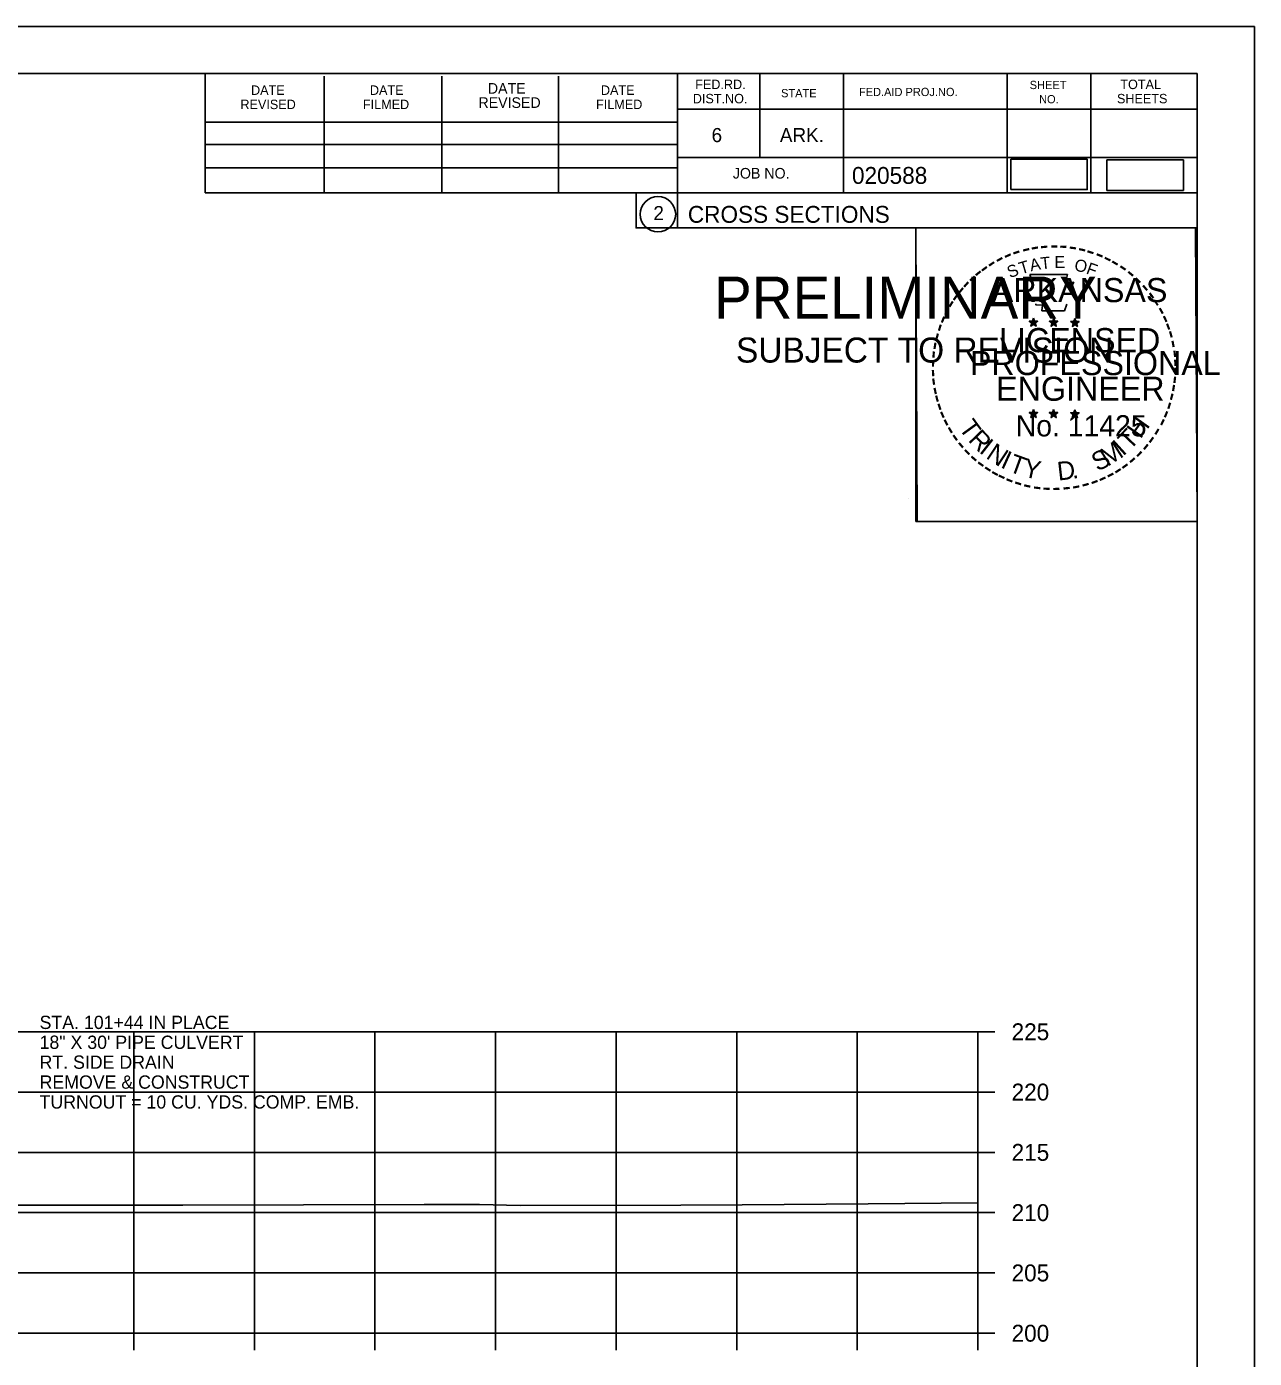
# Model space of a CAD drawing. Extents: x 1368968 to 1369915, y 377395 to 380381.
# Drawn here: x 1369199.2 to 1369301.1, y 377723.9 to 377834.4 of the extents above; entities that cross this region are included whole.
import ezdxf

# ---------------------------------------------------------------- set-up
doc = ezdxf.new("R2010")
doc.units = 0
for name, color, linetype in [('Default', 7, 'Continuous'), ('S_BREAKLINE_ANNOT', 7, 'Continuous'), ('S_BRIDGE', 7, 'Continuous'), ('S_BRIDGE_ANNOT', 7, 'Continuous'), ('S_BUILDING_ANNOT', 7, 'Continuous'), ('S_CAL_CORNER', 7, 'Continuous'), ('S_CTL_TABLE', 7, 'Continuous'), ('S_DITCHLINE_ANNOT', 7, 'Continuous'), ('S_DROP_INLET', 7, 'Continuous')]:
    doc.layers.add(name, color=color, linetype=linetype)

msp = doc.modelspace()

# ---------------------------------------------------------------- linework, layer by layer
at = {"layer": 'Default'}
for points in [[(1369280.87, 377820.85), (1369287.2, 377820.85), (1369287.2, 377823.37), (1369280.87, 377823.37)], [(1369288.84, 377820.79), (1369295.18, 377820.79), (1369295.18, 377823.31), (1369288.84, 377823.31)]]:
    msp.add_lwpolyline(points, close=True, dxfattribs=at)
at = {"layer": 'S_BREAKLINE_ANNOT'}
for p, q in [((1369278.13, 377726.01), (1369278.13, 377751.01)), ((1369279.53, 377751.01), (1369278.13, 377751.01)), ((1369279.53, 377746.01), (1369278.13, 377746.01)), ((1369279.53, 377741.01), (1369278.13, 377741.01)), ((1369279.53, 377736.01), (1369278.13, 377736.01)), ((1369279.53, 377731.01), (1369278.13, 377731.01)), ((1368998.13, 377726.01), (1369278.13, 377726.01)), ((1369208.13, 377724.61), (1369208.13, 377726.01)), ((1369218.13, 377724.61), (1369218.13, 377726.01)), ((1369228.13, 377724.61), (1369228.13, 377726.01)), ((1369238.13, 377724.61), (1369238.13, 377726.01)), ((1369248.13, 377724.61), (1369248.13, 377726.01)), ((1369258.13, 377724.61), (1369258.13, 377726.01)), ((1369268.13, 377724.61), (1369268.13, 377726.01)), ((1369278.13, 377724.61), (1369278.13, 377726.01)), ((1369279.53, 377726.01), (1369278.13, 377726.01))]:
    msp.add_line(p, q, dxfattribs=at)
at = {"layer": 'S_BRIDGE_ANNOT'}
for p, q in [((1368980.13, 377830.47), (1369296.31, 377830.47)), ((1369214.05, 377820.59), (1369214.05, 377830.47)), ((1369223.91, 377820.59), (1369223.91, 377830.27)), ((1369233.67, 377820.59), (1369233.67, 377830.27)), ((1369243.35, 377820.59), (1369243.35, 377830.27)), ((1369253.21, 377830.47), (1369253.21, 377817.67)), ((1369260.05, 377830.47), (1369260.05, 377823.53)), ((1369266.99, 377830.47), (1369266.99, 377820.59)), ((1369280.57, 377830.47), (1369280.57, 377820.59)), ((1369287.51, 377830.47), (1369287.51, 377820.59)), ((1369296.31, 377625.01), (1369296.31, 377830.47)), ((1369296.31, 377827.53), (1369253.21, 377827.53)), ((1369296.31, 377827.55), (1369296.31, 377827.55)), ((1369214.05, 377826.45), (1369253.21, 377826.45)), ((1369214.05, 377824.59), (1369253.21, 377824.59)), ((1369296.31, 377823.53), (1369253.21, 377823.53)), ((1369256.17, 377823.53), (1369296.31, 377823.53)), ((1369214.05, 377820.59), (1369214.05, 377822.65)), ((1369214.05, 377822.65), (1369253.21, 377822.65)), ((1369296.31, 377820.59), (1369214.05, 377820.59)), ((1369253.21, 377817.67), (1369296.31, 377817.67))]:
    msp.add_line(p, q, dxfattribs=at)
msp.add_circle((1369251.6, 377818.81), 1.47, dxfattribs=at)
at = {"layer": 'S_BUILDING_ANNOT'}
for p, q in [((1369282.4, 377809.93), (1369282.75, 377809.82)), ((1369282.4, 377809.93), (1369282.65, 377809.89)), ((1369282.4, 377809.93), (1369282.64, 377809.81)), ((1369282.53, 377809.52), (1369282.75, 377809.82)), ((1369282.75, 377810.18), (1369282.71, 377809.93)), ((1369282.75, 377809.82), (1369282.75, 377810.18)), ((1369282.75, 377810.18), (1369282.8, 377809.93)), ((1369283.09, 377809.93), (1369282.75, 377809.82)), ((1369282.96, 377809.52), (1369282.75, 377809.82)), ((1369283.09, 377809.93), (1369282.81, 377809.88)), ((1369283.09, 377809.93), (1369282.89, 377809.83)), ((1369284.07, 377809.93), (1369284.42, 377809.82)), ((1369284.07, 377809.93), (1369284.32, 377809.89)), ((1369284.07, 377809.93), (1369284.31, 377809.81)), ((1369284.2, 377809.52), (1369284.42, 377809.82)), ((1369284.42, 377810.18), (1369284.38, 377809.93)), ((1369284.42, 377809.82), (1369284.42, 377810.18)), ((1369284.42, 377810.18), (1369284.47, 377809.93)), ((1369284.76, 377809.93), (1369284.42, 377809.82)), ((1369284.63, 377809.52), (1369284.42, 377809.82)), ((1369284.76, 377809.93), (1369284.48, 377809.88)), ((1369284.76, 377809.93), (1369284.56, 377809.83)), ((1369285.83, 377809.92), (1369286.18, 377809.81)), ((1369285.83, 377809.92), (1369286.09, 377809.87)), ((1369285.83, 377809.92), (1369286.07, 377809.8)), ((1369286.18, 377810.17), (1369286.14, 377809.92)), ((1369286.18, 377809.81), (1369286.18, 377810.17)), ((1369286.18, 377810.17), (1369286.23, 377809.92)), ((1369286.53, 377809.92), (1369286.18, 377809.81)), ((1369286.53, 377809.92), (1369286.24, 377809.87)), ((1369286.53, 377809.92), (1369286.32, 377809.82)), ((1369282.53, 377809.52), (1369282.66, 377809.77)), ((1369282.53, 377809.52), (1369282.75, 377809.74)), ((1369282.96, 377809.52), (1369282.75, 377809.74)), ((1369282.96, 377809.52), (1369282.82, 377809.81)), ((1369284.2, 377809.52), (1369284.33, 377809.77)), ((1369284.2, 377809.52), (1369284.42, 377809.74)), ((1369284.63, 377809.52), (1369284.42, 377809.74)), ((1369284.63, 377809.52), (1369284.49, 377809.81)), ((1369285.97, 377809.51), (1369286.18, 377809.81)), ((1369285.97, 377809.51), (1369286.09, 377809.75)), ((1369285.97, 377809.51), (1369286.18, 377809.73)), ((1369286.39, 377809.51), (1369286.18, 377809.81)), ((1369286.39, 377809.51), (1369286.18, 377809.72)), ((1369286.39, 377809.51), (1369286.26, 377809.8)), ((1369282.39, 377802.36), (1369282.74, 377802.25)), ((1369282.39, 377802.36), (1369282.65, 377802.31)), ((1369282.39, 377802.36), (1369282.63, 377802.24)), ((1369282.53, 377801.95), (1369282.74, 377802.25)), ((1369282.53, 377801.95), (1369282.65, 377802.19)), ((1369282.53, 377801.95), (1369282.74, 377802.17)), ((1369282.74, 377802.61), (1369282.7, 377802.36)), ((1369282.74, 377802.25), (1369282.74, 377802.61)), ((1369282.74, 377802.61), (1369282.79, 377802.36)), ((1369283.09, 377802.36), (1369282.74, 377802.25)), ((1369282.96, 377801.95), (1369282.74, 377802.25)), ((1369282.96, 377801.95), (1369282.74, 377802.16)), ((1369283.09, 377802.36), (1369282.8, 377802.31)), ((1369282.96, 377801.95), (1369282.82, 377802.24)), ((1369283.09, 377802.36), (1369282.89, 377802.26)), ((1369284.06, 377802.36), (1369284.41, 377802.25)), ((1369284.06, 377802.36), (1369284.32, 377802.31)), ((1369284.06, 377802.36), (1369284.3, 377802.24)), ((1369284.2, 377801.95), (1369284.41, 377802.25)), ((1369284.2, 377801.95), (1369284.32, 377802.19)), ((1369284.2, 377801.95), (1369284.41, 377802.17)), ((1369284.41, 377802.61), (1369284.37, 377802.36)), ((1369284.41, 377802.25), (1369284.41, 377802.61)), ((1369284.41, 377802.61), (1369284.46, 377802.36)), ((1369284.76, 377802.36), (1369284.41, 377802.25)), ((1369284.63, 377801.95), (1369284.41, 377802.25)), ((1369284.63, 377801.95), (1369284.41, 377802.16)), ((1369284.76, 377802.36), (1369284.47, 377802.31)), ((1369284.63, 377801.95), (1369284.49, 377802.24)), ((1369284.76, 377802.36), (1369284.56, 377802.26)), ((1369285.83, 377802.35), (1369286.18, 377802.24)), ((1369285.83, 377802.35), (1369286.08, 377802.3)), ((1369285.83, 377802.35), (1369286.07, 377802.23)), ((1369285.96, 377801.94), (1369286.18, 377802.24)), ((1369285.96, 377801.94), (1369286.09, 377802.18)), ((1369285.96, 377801.94), (1369286.18, 377802.16)), ((1369286.18, 377802.6), (1369286.14, 377802.35)), ((1369286.18, 377802.24), (1369286.18, 377802.6)), ((1369286.18, 377802.6), (1369286.23, 377802.35)), ((1369286.53, 377802.35), (1369286.18, 377802.24)), ((1369286.39, 377801.94), (1369286.18, 377802.24)), ((1369286.39, 377801.94), (1369286.18, 377802.15)), ((1369286.53, 377802.35), (1369286.24, 377802.3)), ((1369286.39, 377801.94), (1369286.26, 377802.23)), ((1369286.53, 377802.35), (1369286.32, 377802.25))]:
    msp.add_line(p, q, dxfattribs=at)
for points in [[(1369282.44, 377813.81), (1369282.71, 377812.98)], [(1369285.95, 377812.89), (1369286.09, 377813.17), (1369285.41, 377813.15), (1369285.56, 377813.81), (1369282.44, 377813.81)], [(1369282.93, 377811.39), (1369282.93, 377811.3), (1369283.49, 377811.28), (1369283.44, 377810.81), (1369285.31, 377810.81), (1369285.51, 377811.34)], [(1369282.75, 377810.18), (1369282.96, 377809.52), (1369282.4, 377809.93), (1369283.09, 377809.93), (1369282.53, 377809.52), (1369282.75, 377810.18)], [(1369284.42, 377810.18), (1369284.63, 377809.52), (1369284.07, 377809.93), (1369284.76, 377809.93), (1369284.2, 377809.52), (1369284.42, 377810.18)], [(1369286.18, 377810.17), (1369286.39, 377809.51), (1369285.83, 377809.92), (1369286.53, 377809.92), (1369285.97, 377809.51), (1369286.18, 377810.17)], [(1369282.74, 377802.61), (1369282.96, 377801.95), (1369282.39, 377802.36), (1369283.09, 377802.36), (1369282.53, 377801.95), (1369282.74, 377802.61)], [(1369284.41, 377802.61), (1369284.63, 377801.95), (1369284.06, 377802.36), (1369284.76, 377802.36), (1369284.2, 377801.95), (1369284.41, 377802.61)], [(1369286.18, 377802.6), (1369286.39, 377801.94), (1369285.83, 377802.35), (1369286.53, 377802.35), (1369285.96, 377801.94), (1369286.18, 377802.6)]]:
    msp.add_lwpolyline(points, dxfattribs=at)
for centre, radius in [((1369282.75, 377809.82), 0.172), ((1369282.75, 377809.82), 0.145), ((1369282.75, 377809.82), 0.116), ((1369282.75, 377809.82), 0.0991), ((1369282.75, 377809.82), 0.0747), ((1369282.75, 377809.82), 0.0495), ((1369282.75, 377809.82), 0.0296), ((1369284.42, 377809.82), 0.172), ((1369284.42, 377809.82), 0.145), ((1369284.42, 377809.82), 0.116), ((1369284.42, 377809.82), 0.0991), ((1369284.42, 377809.82), 0.0747), ((1369284.42, 377809.82), 0.0495), ((1369284.42, 377809.82), 0.0296), ((1369286.18, 377809.81), 0.172), ((1369286.18, 377809.81), 0.145), ((1369286.18, 377809.81), 0.116), ((1369286.18, 377809.81), 0.0991), ((1369286.18, 377809.81), 0.0747), ((1369286.18, 377809.81), 0.0495), ((1369286.18, 377809.81), 0.0296), ((1369282.74, 377802.25), 0.172), ((1369282.74, 377802.25), 0.145), ((1369282.74, 377802.25), 0.116), ((1369282.74, 377802.25), 0.0991), ((1369282.74, 377802.25), 0.0747), ((1369282.74, 377802.25), 0.0495), ((1369282.74, 377802.25), 0.0296), ((1369284.41, 377802.25), 0.172), ((1369284.41, 377802.25), 0.145), ((1369284.41, 377802.25), 0.116), ((1369284.41, 377802.25), 0.0991), ((1369284.41, 377802.25), 0.0747), ((1369284.41, 377802.25), 0.0495), ((1369284.41, 377802.25), 0.0296), ((1369286.18, 377802.24), 0.172), ((1369286.18, 377802.24), 0.145), ((1369286.18, 377802.24), 0.116), ((1369286.18, 377802.24), 0.0991), ((1369286.18, 377802.24), 0.0747), ((1369286.18, 377802.24), 0.0495), ((1369286.18, 377802.24), 0.0296)]:
    msp.add_circle(centre, radius, dxfattribs=at)
at = {"layer": 'S_CTL_TABLE'}
msp.add_lwpolyline([(1369197.18, 377736.62), (1369210.06, 377736.62), (1369212.2, 377736.62), (1369232.21, 377736.68), (1369236.47, 377736.69), (1369236.8, 377736.68), (1369240.17, 377736.61), (1369253.51, 377736.63), (1369258.58, 377736.67), (1369269.03, 377736.74), (1369278.13, 377736.82)], dxfattribs=at)
at = {"layer": 'S_DITCHLINE_ANNOT'}
for p, q in [((1368998.13, 377751.01), (1369278.13, 377751.01)), ((1369208.13, 377726.01), (1369208.13, 377751.01)), ((1369218.13, 377726.01), (1369218.13, 377751.01)), ((1369228.13, 377726.01), (1369228.13, 377751.01)), ((1369238.13, 377726.01), (1369238.13, 377751.01)), ((1369248.13, 377726.01), (1369248.13, 377751.01)), ((1369258.13, 377726.01), (1369258.13, 377751.01)), ((1369268.13, 377726.01), (1369268.13, 377751.01)), ((1369278.13, 377726.01), (1369278.13, 377751.01)), ((1368998.13, 377746.01), (1369278.13, 377746.01)), ((1368998.13, 377741.01), (1369278.13, 377741.01)), ((1368998.13, 377736.01), (1369278.13, 377736.01)), ((1368998.13, 377731.01), (1369278.13, 377731.01)), ((1368998.13, 377726.01), (1369278.13, 377726.01))]:
    msp.add_line(p, q, dxfattribs=at)
at = {"layer": 'S_DROP_INLET'}
for p, q in [((1368967.73, 377834.37), (1369301.07, 377834.37)), ((1369272.35, 377795.22), (1369272.35, 377795.22))]:
    msp.add_line(p, q, dxfattribs=at)
for points in [[(1368967.73, 377834.37), (1369301.07, 377834.37), (1369301.07, 377621.03), (1368967.73, 377621.03)], [(1369214.05, 377830.47), (1369214.05, 377820.59), (1369249.79, 377820.59), (1369249.79, 377817.67), (1369272.99, 377817.67), (1369272.99, 377793.34), (1369296.31, 377793.34), (1369296.31, 377625.01), (1368980.13, 377625.01), (1368980.13, 377830.47)], [(1369272.99, 377817.67), (1369296.19, 377817.67), (1369296.31, 377793.34), (1369273.11, 377793.34)]]:
    msp.add_lwpolyline(points, close=True, dxfattribs=at)

# ---------------------------------------------------------------- texts
at = {"layer": 'Default'}
for s, p in [('STA. 101+44 IN PLACE', (1369200.31, 377751.24)), ('18" X 30\' PIPE CULVERT', (1369200.31, 377749.59)), ('RT. SIDE DRAIN', (1369200.31, 377747.94)), ('REMOVE & CONSTRUCT ', (1369200.31, 377746.29)), ('TURNOUT = 10 CU. YDS. COMP. EMB.', (1369200.31, 377744.64))]:
    msp.add_text(s, height=1.1, dxfattribs=at).set_placement(p)
at = {"layer": 'S_BRIDGE'}
for s, p in [('225', (1369280.93, 377750.31)), ('220', (1369280.93, 377745.31)), ('215', (1369280.93, 377740.31)), ('210', (1369280.93, 377735.31)), ('205', (1369280.93, 377730.31)), ('200', (1369280.93, 377725.31))]:
    msp.add_text(s, height=1.4, dxfattribs=at).set_placement(p)
at = {"layer": 'S_BRIDGE_ANNOT'}
for s, height, p in [('FED.RD.', 0.782, (1369254.69, 377829.19)), ('SHEET', 0.684, (1369282.43, 377829.19)), ('TOTAL', 0.782, (1369289.95, 377829.19)), ('DATE', 0.782, (1369217.85, 377828.71)), ('DATE', 0.782, (1369227.71, 377828.71)), ('DATE', 0.879, (1369237.49, 377828.81)), ('DATE', 0.782, (1369246.87, 377828.71)), ('DIST.NO.', 0.782, (1369254.49, 377828.01)), ('STATE', 0.684, (1369261.81, 377828.51)), ('FED.AID PROJ.NO.', 0.684, (1369268.27, 377828.61)), ('NO.', 0.684, (1369283.21, 377828.01)), ('SHEETS', 0.782, (1369289.67, 377828.01)), ('REVISED', 0.782, (1369216.97, 377827.53)), ('FILMED', 0.782, (1369227.13, 377827.53)), ('REVISED', 0.879, (1369236.71, 377827.63)), ('FILMED', 0.782, (1369246.47, 377827.53)), ('6', 1.17, (1369256.05, 377824.79)), ('ARK.', 1.172, (1369261.71, 377824.79)), ('JOB NO.', 0.879, (1369257.81, 377821.77)), ('020588', 1.4, (1369267.69, 377821.33)), ('2', 1.17, (1369251.22, 377818.32)), ('CROSS SECTIONS', 1.4, (1369254.08, 377818.1))]:
    msp.add_text(s, height=height, rotation=360, dxfattribs=at).set_placement(p)
at = {"layer": 'S_BUILDING_ANNOT'}
for s, height, rotation, p in [('-', 1.6, 24.3072, (1369280.55, 377814.67)), ('-', 1.6, 19.1761, (1369281.19, 377814.94)), ('-', 1.6, 13.6301, (1369281.94, 377815.18)), ('-', 1.6, 10.2193, (1369282.62, 377815.34)), ('-', 1.6, 5.8968, (1369283.34, 377815.45)), ('-', 1.6, 0.1862, (1369284.12, 377815.52)), ('E', 1, 0.8323, (1369284.49, 377814.34)), ('-', 1.6, 357.743, (1369284.84, 377815.51)), ('-', 1.6, 352.1617, (1369285.58, 377815.45)), ('-', 1.6, 347.2049, (1369286.3, 377815.34)), ('-', 1.6, 342.3362, (1369286.94, 377815.18)), ('-', 1.6, 337.8551, (1369287.67, 377814.96)), ('-', 1.6, 36.2317, (1369278.75, 377813.58)), ('-', 1.6, 34.0636, (1369279.32, 377813.98)), ('-', 1.6, 28.7918, (1369279.92, 377814.35)), ('S', 1, 21.594, (1369280.79, 377813.49)), ('T', 1, 16.4036, (1369281.71, 377813.82)), ('A', 1, 11.2132, (1369282.53, 377814.07)), ('T', 1, 6.0228, (1369283.38, 377814.23)), ('O', 1, 350.4515, (1369286.09, 377814.13)), ('F', 1, 340.0707, (1369287.05, 377813.91)), ('-', 1.6, 334.1211, (1369288.3, 377814.69)), ('-', 1.6, 329.6409, (1369288.88, 377814.41)), ('-', 1.6, 325.8627, (1369289.53, 377814.04)), ('-', 1.6, 48.423, (1369277.39, 377812.31)), ('-', 1.6, 42.9622, (1369277.84, 377812.79)), ('-', 1.6, 38.9507, (1369278.27, 377813.21)), ('ARKANSAS', 2, 360, (1369279.29, 377811.52)), ('-', 1.6, 320.5297, (1369290.14, 377813.62)), ('-', 1.6, 315.5786, (1369290.73, 377813.13)), ('-', 1.6, 54.2325, (1369276.57, 377811.26)), ('-', 1.6, 50.6142, (1369276.99, 377811.83)), ('-', 1.6, 309.8797, (1369291.3, 377812.58)), ('-', 1.6, 306.6522, (1369291.83, 377811.98)), ('-', 1.6, 62.8713, (1369275.93, 377810.12)), ('-', 1.6, 58.0706, (1369276.25, 377810.73)), ('-', 1.4, 303.6753, (1369292.31, 377811.41)), ('-', 1.6, 299.6684, (1369292.63, 377810.8)), ('-', 1.6, 67.7743, (1369275.68, 377809.51)), ('DWB', 0.01, 360, (1369282.73, 377809.81)), ('DWB', 0.01, 360, (1369284.4, 377809.81)), ('-', 1.6, 294.6628, (1369292.96, 377810.19)), ('-', 1.6, 75.461, (1369275.26, 377808.16)), ('-', 1.6, 72.3945, (1369275.46, 377808.88)), ('LICENSED', 2, 360, (1369279.89, 377807.37)), ('DWB', 0.01, 360, (1369286.17, 377809.8)), ('-', 1.6, 290.5728, (1369293.21, 377809.61)), ('-', 1.6, 285.1233, (1369293.45, 377809.03)), ('-', 1.6, 81.2013, (1369275.13, 377807.45)), ('-', 1.6, 280.5493, (1369293.65, 377808.29)), ('-', 1.6, 89.0622, (1369275.03, 377806.06)), ('-', 1.6, 85.1863, (1369275.05, 377806.76)), ('PROFESSIONAL', 2, 360, (1369277.47, 377805.47)), ('-', 1.6, 276.5962, (1369293.81, 377807.52)), ('-', 1.6, 274.3301, (1369293.87, 377806.8)), ('-', 1.6, 94.1959, (1369275.06, 377805.33)), ('-', 1.6, 269.9407, (1369293.9, 377806.17)), ('-', 1.6, 98.9479, (1369275.13, 377804.67)), ('-', 1.6, 101.7149, (1369275.27, 377803.93)), ('ENGINEER', 2, 360, (1369279.65, 377803.34)), ('-', 1.6, 260.9953, (1369293.81, 377804.85)), ('-', 1.6, 263.5172, (1369293.89, 377805.5)), ('-', 1.6, 105.4578, (1369275.43, 377803.34)), ('-', 1.6, 252.8681, (1369293.52, 377803.45)), ('-', 1.6, 255.7626, (1369293.7, 377804.17)), ('-', 1.6, 109.0874, (1369275.65, 377802.71)), ('-', 1.6, 114.0643, (1369275.9, 377802.11)), ('No. 11425', 1.757, 360, (1369281.28, 377800.39)), ('DWB', 0.01, 360, (1369282.73, 377802.24)), ('DWB', 0.01, 360, (1369284.4, 377802.24)), ('DWB', 0.01, 360, (1369286.17, 377802.23)), ('H', 1.54, 54.6088, (1369291.62, 377800.12)), ('-', 1.6, 247.8887, (1369293.3, 377802.78)), ('-', 1.6, 115.7289, (1369276.2, 377801.49)), ('-', 1.6, 120.4471, (1369276.56, 377800.91)), ('T', 1.54, 306.0406, (1369276.5, 377801.08)), ('R', 1.54, 314.005, (1369277.27, 377800.04)), ('T', 1.54, 46.6444, (1369290.73, 377799.18)), ('-', 1.6, 239.0712, (1369292.64, 377801.4)), ('-', 1.6, 244.6197, (1369293.04, 377802.15)), ('-', 1.6, 125.8934, (1369276.96, 377800.35)), ('-', 1.6, 130.7181, (1369277.43, 377799.79)), ('I', 1.54, 321.9694, (1369278.17, 377799.1)), ('M', 1.54, 32.6563, (1369288.89, 377797.85)), ('I', 1.54, 42.1136, (1369290.17, 377798.7)), ('-', 1.6, 233.8452, (1369292.24, 377800.75)), ('-', 1.6, 134.2238, (1369277.94, 377799.25)), ('-', 1.6, 138.9338, (1369278.47, 377798.78)), ('N', 1.54, 326.5002, (1369278.73, 377798.63)), ('I', 1.54, 335.3603, (1369279.94, 377797.85)), ('T', 1.54, 339.8912, (1369280.6, 377797.52)), ('S', 1.54, 26.9312, (1369288.05, 377797.45)), ('-', 1.6, 225.7653, (1369291.33, 377799.62)), ('-', 1.6, 231.2538, (1369291.81, 377800.18)), ('-', 1.6, 144.6463, (1369279.02, 377798.38)), ('-', 1.6, 148.0898, (1369279.59, 377798.01)), ('Y', 1.54, 347.8556, (1369281.82, 377797.07)), ('D', 1.54, 6.3969, (1369284.8, 377796.72)), ('-', 1.6, 212.2491, (1369289.73, 377798.25)), ('-', 1.6, 215.7363, (1369290.26, 377798.63)), ('-', 1.6, 221.0851, (1369290.81, 377799.11)), ('-', 1.6, 151.5704, (1369280.16, 377797.68)), ('-', 1.6, 154.6002, (1369280.69, 377797.44)), ('-', 1.6, 158.5612, (1369281.31, 377797.18)), ('-', 1.6, 162.7983, (1369282, 377796.97)), ('.', 1.54, 13.7642, (1369286, 377796.84)), ('-', 1.6, 200.7184, (1369287.93, 377797.31)), ('-', 1.6, 204.2516, (1369288.55, 377797.58)), ('-', 1.6, 207.3568, (1369289.17, 377797.9)), ('-', 1.6, 167.5555, (1369282.71, 377796.8)), ('-', 1.6, 173.1155, (1369283.48, 377796.69)), ('-', 1.6, 176.5183, (1369284.23, 377796.64)), ('-', 1.6, 181.5918, (1369284.98, 377796.66)), ('-', 1.6, 185.8167, (1369285.79, 377796.74)), ('-', 1.6, 191.2858, (1369286.52, 377796.87)), ('-', 1.6, 195.4743, (1369287.25, 377797.07))]:
    msp.add_text(s, height=height, rotation=rotation, dxfattribs=at).set_placement(p)
at = {"layer": 'S_CAL_CORNER'}
for s, height, p in [('PRELIMINARY', 3.5, (1369256.26, 377810.14)), ('DWB', 0.01, (1369257.01, 377811.99)), ('SUBJECT TO REVISION', 2.0751, (1369258.07, 377806.51))]:
    msp.add_text(s, height=height, rotation=360, dxfattribs=at).set_placement(p)

doc.saveas('drawing.dxf')
